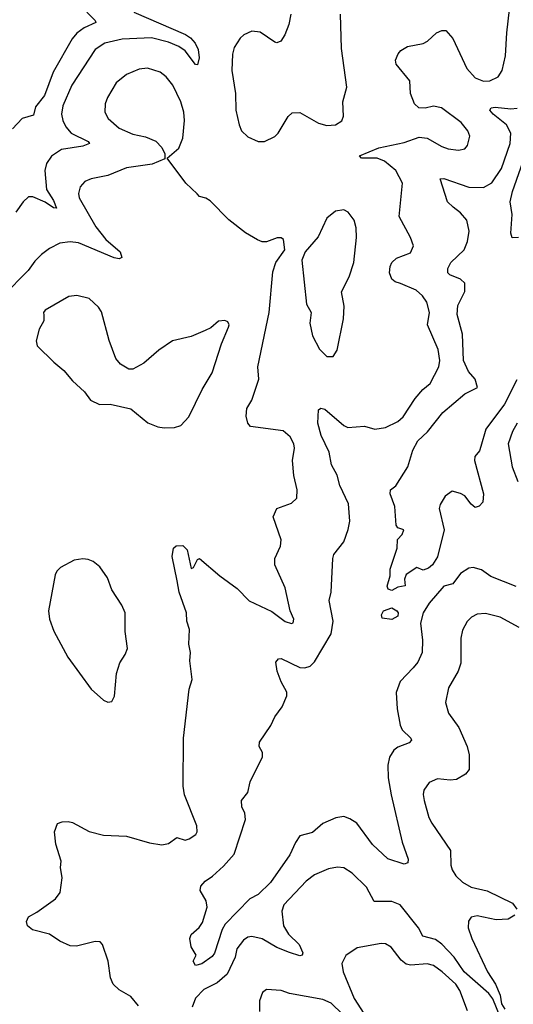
# Model space of a CAD drawing. Extents: x 1550320 to 1685906, y 509093 to 640511.
# Tile 356 of 532: x 1622273 to 1624638, y 590779 to 595498. Entities that reach past the tile are written whole.
import ezdxf

# ---------------------------------------------------------------- set-up
doc = ezdxf.new("R2010")
doc.units = 0

msp = doc.modelspace()

# ---------------------------------------------------------------- linework, layer by layer
at = {"layer": '0CON20XD'}
for points in [[(1623337.5, 591725), (1623336, 591755), (1623365.6, 591794.4), (1623377.1, 591845), (1623435.7, 591965), (1623435.7, 591985.7), (1623420, 592015), (1623422, 592035), (1623476.7, 592115), (1623495, 592157.5), (1623530, 592205), (1623553, 592257), (1623553.3, 592275), (1623525.7, 592325), (1623507.1, 592375), (1623500.5, 592419.5), (1623512.5, 592435), (1623525, 592435.8), (1623615, 592393.2), (1623638.5, 592391.5), (1623665, 592399.1), (1623685, 592420), (1623765.3, 592555), (1623774.6, 592615), (1623755.5, 592715), (1623765.5, 592755), (1623772.5, 592915), (1623778, 592935), (1623825.6, 592995), (1623846.7, 593055), (1623854.5, 593095), (1623847.3, 593177.3), (1623807.1, 593265), (1623794.2, 593315), (1623766.9, 593365), (1623756.2, 593425), (1623716.8, 593505), (1623701.2, 593565), (1623705, 593627.5), (1623715, 593636.7), (1623735, 593631.2), (1623825, 593552.5), (1623845, 593543.6), (1623925, 593550), (1623975, 593535.8), (1624025, 593543.1), (1624085, 593572.2), (1624110.6, 593595), (1624167.4, 593682.6), (1624203.5, 593725), (1624239.1, 593755), (1624281.5, 593835), (1624285.3, 593865.3), (1624277.6, 593917.6), (1624226.9, 594035), (1624235.6, 594095), (1624223.3, 594145), (1624203.1, 594175), (1624171.9, 594201.9), (1624096.4, 594233.6), (1624071.1, 594241.1), (1624055.8, 594255), (1624044.3, 594285), (1624047.1, 594315), (1624056, 594335), (1624078.8, 594355), (1624145, 594381.2), (1624160, 594415), (1624145.8, 594455), (1624090.8, 594555), (1624106.7, 594715), (1624074.5, 594775), (1624019.9, 594819.9), (1623985, 594833.8), (1623910, 594835), (1623900, 594845), (1623993.8, 594883.8), (1624115, 594910), (1624185.9, 594935.9), (1624225, 594930), (1624295, 594890), (1624325, 594880), (1624375, 594872.9), (1624405, 594880), (1624418, 594895), (1624429.5, 594939.5), (1624419.2, 594965), (1624388.6, 595005), (1624293.3, 595075), (1624255, 595083.1), (1624215, 595074), (1624185, 595075.8), (1624164.6, 595094.6), (1624144.3, 595145), (1624142, 595205), (1624076, 595285), (1624072.5, 595305), (1624085.6, 595334.4), (1624099.2, 595350.8), (1624130.5, 595369.5), (1624205, 595384.4), (1624226.2, 595395), (1624270, 595435), (1624295, 595446), (1624315, 595446.2), (1624347.6, 595407.6), (1624415, 595264.3), (1624455, 595218.9), (1624495, 595203.5), (1624525, 595205.6), (1624565, 595224.2), (1624583.5, 595255), (1624600, 595325), (1624606.1, 595435), (1624633.5, 595675)], [(1622594.7, 595534.7), (1622634.4, 595495), (1622637.5, 595485), (1622581.4, 595458.6), (1622545.9, 595434.1), (1622523.7, 595406.3), (1622433.3, 595246.7), (1622391.1, 595135), (1622349.2, 595080.8), (1622339.1, 595040.9), (1622285, 595024.6), (1622238, 594975)], [(1622820, 595535), (1623067.4, 595427.4), (1623091.7, 595411.7), (1623114.2, 595385), (1623128.3, 595355), (1623132.8, 595315), (1623125, 595281.2), (1623115, 595284), (1623065, 595348.8), (1623035, 595370), (1622985, 595391.2), (1622905, 595411.3), (1622764.3, 595405.7), (1622680.8, 595385), (1622635, 595355.5), (1622523.2, 595185), (1622480, 595085), (1622473.2, 595045), (1622478.8, 595015), (1622493.1, 594985), (1622519.2, 594955), (1622600.8, 594915), (1622608, 594905), (1622575, 594892.8), (1622473.4, 594876.6), (1622425.4, 594844.6), (1622401.1, 594808.9), (1622393.3, 594775), (1622400.8, 594685), (1622435, 594630.9), (1622448.6, 594595), (1622435, 594596.4), (1622395, 594623.1), (1622335, 594649.5), (1622315, 594649.2), (1622289.2, 594625), (1622254, 594575)], [(1623571.2, 595525), (1623562.5, 595475), (1623543.8, 595425), (1623524.3, 595395.7), (1623505, 595387.5), (1623495, 595390), (1623425, 595439.2), (1623385, 595442.5), (1623346.2, 595425), (1623329.7, 595410.3), (1623300, 595365), (1623292.9, 595332.9), (1623289.1, 595255), (1623306.2, 595145), (1623308.2, 595065), (1623323.6, 594993.6), (1623335.8, 594965), (1623365, 594937.5), (1623415, 594914), (1623445, 594913.8)], [(1623445, 594913.8), (1623495, 594938.8), (1623511.2, 594955), (1623558.8, 595035), (1623577.7, 595052.3), (1623615, 595053.8), (1623705, 595002.5), (1623745, 594990.8), (1623785.8, 594994.2), (1623816.1, 595013.9), (1623823.9, 595036.1), (1623821.4, 595105), (1623839.5, 595175), (1623815, 595360), (1623809.5, 595525)], [(1622841.2, 590771.2), (1622805, 590816.9), (1622748.6, 590848.6), (1622721.4, 590875), (1622708.6, 590905), (1622696.7, 590985), (1622670, 591065), (1622658.3, 591078.3), (1622635, 591080), (1622545, 591058), (1622515, 591059.2), (1622465, 591081.4), (1622415, 591115.7), (1622333.8, 591135), (1622310.8, 591155), (1622305.8, 591175), (1622315, 591198.8), (1622355, 591220), (1622443.8, 591285), (1622466, 591315), (1622475.8, 591385), (1622467.5, 591435), (1622470.8, 591465), (1622445.7, 591545.7), (1622440, 591605), (1622454.2, 591645.8), (1622475.8, 591654.2), (1622505, 591655.8), (1622525, 591650.8), (1622605, 591607.1), (1622675, 591589.2), (1622785, 591584), (1622895, 591552.9), (1622953.2, 591543.2), (1622985, 591550), (1623025, 591578.8), (1623065, 591565.8), (1623085, 591572.5), (1623117.1, 591592.9), (1623123.8, 591605), (1623120.8, 591635), (1623062.9, 591782.9), (1623055.3, 591825), (1623057.5, 592055), (1623085, 592290), (1623098.6, 592335), (1623087.5, 592425), (1623091.2, 592465), (1623083.8, 592505), (1623086.1, 592576.1), (1623074, 592615), (1623071.2, 592655), (1623036.2, 592755), (1623028, 592808), (1623003.3, 592925), (1623010, 592965), (1623023, 592977), (1623055, 592977.5), (1623075, 592957.5), (1623095, 592867.5), (1623105, 592872.5), (1623125, 592911.2), (1623135, 592915.8), (1623232.1, 592832.1), (1623315, 592772.2), (1623372.4, 592712.4), (1623481.1, 592661.1), (1623545, 592614), (1623575, 592603.8), (1623583, 592607), (1623586, 592625), (1623568, 592665), (1623544, 592775), (1623495.7, 592885), (1623495.7, 592915), (1623521.9, 592975), (1623525.5, 593004.5), (1623486.9, 593115), (1623505, 593155.6), (1623575, 593180.8), (1623600, 593205), (1623601.9, 593245), (1623586.6, 593313.4), (1623579.6, 593385), (1623589.4, 593445), (1623586.9, 593465), (1623569.3, 593499.3), (1623535, 593526.9), (1623378.5, 593548.5), (1623365.7, 593565), (1623357.9, 593597.9), (1623361.5, 593635), (1623385, 593673.8), (1623417.8, 593775), (1623414.4, 593835), (1623467.5, 594095), (1623485, 594290), (1623500, 594335), (1623543.3, 594395), (1623536.2, 594445), (1623525, 594452.5), (1623507, 594453), (1623455, 594433.3), (1623435, 594433.3), (1623412.3, 594442.3), (1623355, 594476.7), (1623275, 594538.8), (1623185, 594630), (1623165, 594643.3), (1623135, 594651.2), (1623123, 594663), (1623068.8, 594715), (1622980, 594835), (1623035, 594882.5), (1623055, 594930), (1623062.9, 595015), (1623059.2, 595055), (1623044.4, 595105), (1623006.7, 595185), (1622975, 595224.2), (1622945, 595247.1), (1622885.6, 595265.6), (1622845, 595261.4), (1622785, 595235.6), (1622734.2, 595195), (1622692.9, 595125), (1622682.5, 595095), (1622680.8, 595055), (1622696, 595025), (1622748.7, 594978.7), (1622815, 594949.2), (1622875, 594937.5), (1622925.6, 594915.6), (1622953.3, 594885), (1622967.5, 594855), (1622968.3, 594831.7), (1622907.5, 594805), (1622785, 594787.5), (1622695, 594751.1), (1622614.6, 594735.4), (1622585, 594722.9), (1622562.2, 594697.8), (1622554.5, 594665.5), (1622558.1, 594645), (1622636.9, 594505), (1622684.9, 594444.9), (1622753.6, 594385), (1622761.4, 594358.6), (1622748.6, 594351.4), (1622725, 594356), (1622555, 594428), (1622515, 594433.1), (1622465, 594427.5), (1622415, 594402.2), (1622376.6, 594373.4), (1622345, 594341.4), (1622314, 594296), (1622193.1, 594175)], [(1624655, 593771.8), (1624596, 593655), (1624505.3, 593535), (1624482.2, 593452.2), (1624475, 593432.2), (1624454.1, 593405), (1624451.6, 593385), (1624495.6, 593225), (1624491.2, 593185), (1624473.6, 593166.4), (1624455, 593160), (1624435, 593176.2), (1624405, 593215.8), (1624385, 593227.5), (1624345, 593238), (1624310.8, 593215), (1624286.9, 593175), (1624281.9, 593155), (1624306.9, 593053.1), (1624275, 592923.3), (1624251.2, 592885), (1624231.2, 592868.8), (1624205, 592860), (1624175, 592872.5), (1624125, 592839.2), (1624115.9, 592815.9), (1624120, 592785), (1624085, 592778.8), (1624055, 592761.5), (1624038.5, 592768.5), (1624033.3, 592783.3), (1624047.8, 592832.2), (1624048, 592865), (1624080.9, 592965), (1624083.6, 593006.4), (1624105, 593031.2), (1624112.5, 593052.5), (1624085, 593063.3), (1624075.8, 593075.8), (1624070, 593165), (1624046.9, 593225), (1624050, 593245), (1624075.3, 593264.7), (1624131.8, 593355), (1624156.7, 593435), (1624180.9, 593479.1), (1624226.5, 593523.5), (1624300, 593615), (1624405, 593705.7), (1624466.2, 593735), (1624455.3, 593775), (1624422.4, 593812.4), (1624399.8, 593865), (1624395, 593991.2), (1624368, 594085), (1624371.5, 594128.5), (1624405.4, 594195), (1624405.4, 594235), (1624385, 594254.7), (1624334, 594275), (1624324.4, 594285), (1624323.5, 594305), (1624338.5, 594335), (1624402.2, 594395), (1624418.5, 594435), (1624426.5, 594485), (1624415, 594538), (1624385, 594572.9), (1624349.4, 594599.4), (1624322.2, 594625), (1624286.7, 594735), (1624305, 594737.7), (1624425, 594695.9), (1624495, 594693.2), (1624535, 594715.5), (1624580.8, 594785), (1624623.3, 594905), (1624625.3, 594955), (1624604.7, 594995), (1624540.5, 595045), (1624524.5, 595065), (1624530.8, 595075), (1624551.1, 595078.9), (1624625, 595070.5), (1624656.5, 595073.5)], [(1624662.5, 594455), (1624632, 594452), (1624625.8, 594475), (1624632, 594565), (1624622.2, 594625), (1624633.2, 594675), (1624704.7, 594875)], [(1623775, 593883.3), (1623793.3, 593915), (1623824.4, 594065), (1623826.5, 594125), (1623814.1, 594194.1), (1623850.5, 594265), (1623873.3, 594335), (1623886.7, 594455), (1623885, 594500), (1623875, 594537.5), (1623845.9, 594575.9), (1623825, 594586.7), (1623785, 594580), (1623745, 594546.7), (1623702.1, 594457.9), (1623640, 594385), (1623624, 594345), (1623647.5, 594135), (1623668.8, 594095), (1623663.1, 594043.1), (1623675, 593982.5), (1623708.8, 593918.8), (1623745, 593883.3), (1623775, 593883.3)], [(1622965, 593541.2), (1623015, 593544), (1623045, 593553.8), (1623083.8, 593595), (1623147.1, 593725), (1623195, 593806.2), (1623239.2, 593945), (1623273.8, 594025), (1623276.1, 594036.1), (1623269.3, 594049.3), (1623255, 594056.7), (1623225, 594053.8), (1623188.1, 594021.9), (1623161.7, 594008.3), (1623095, 593980), (1623005, 593958.8), (1622940, 593915), (1622867.3, 593852.7), (1622815, 593822.5), (1622795, 593822.5), (1622755, 593847.5), (1622734.1, 593874.1), (1622701.2, 593961.2), (1622665, 594097.5), (1622649.7, 594119.7), (1622605, 594161.2), (1622545.9, 594175.9), (1622508.3, 594171.7), (1622395, 594106.2), (1622387.5, 594095), (1622388.3, 594081.7), (1622388.8, 594055), (1622366.7, 594015), (1622351.7, 593958.3), (1622356.7, 593935), (1622436.1, 593856.1), (1622485, 593816.7), (1622525, 593766.7), (1622583.9, 593713.9), (1622612.5, 593675), (1622655, 593653.3), (1622706.1, 593656.1), (1622805, 593633.3), (1622886.2, 593566.2), (1622935, 593546.7), (1622965, 593541.2)], [(1624655.5, 593565), (1624633.8, 593525), (1624613.5, 593465), (1624632.5, 593355), (1624658.6, 593285)], [(1622695, 592227.5), (1622715, 592230), (1622726.7, 592255), (1622736, 592365), (1622752, 592415), (1622778.8, 592455), (1622790, 592485), (1622777.5, 592565), (1622778.6, 592655), (1622762.1, 592692.1), (1622714, 592765), (1622692.7, 592822.7), (1622656, 592875), (1622625, 592901.2), (1622601.2, 592911.2), (1622575, 592914), (1622533, 592907), (1622467.7, 592872.3), (1622450, 592855), (1622442.3, 592837.7), (1622411.4, 592665), (1622415.5, 592625.5), (1622437, 592567), (1622503, 592443), (1622615, 592290), (1622675, 592236.7), (1622695, 592227.5)], [(1624651.8, 592781.8), (1624529.4, 592829.4), (1624485, 592860.8), (1624445, 592872.5), (1624425, 592870), (1624385, 592843.5), (1624347.3, 592795), (1624305, 592782.9), (1624235, 592701.5), (1624206.2, 592655), (1624193.1, 592605), (1624201.9, 592525), (1624200.9, 592465), (1624180.6, 592419.4), (1624158, 592392), (1624095, 592325.6), (1624076.4, 592273.6), (1624081.1, 592195), (1624095, 592116.2), (1624105, 592094.4), (1624147.1, 592055), (1624149.2, 592045), (1624138, 592032), (1624085, 592010.8), (1624065, 591996.5), (1624045, 591964.2), (1624036, 591925), (1624037.6, 591865), (1624052.4, 591782.4), (1624105.3, 591555.3), (1624134, 591475), (1624132.3, 591457.7), (1624115, 591450.8), (1624036.4, 591476.4), (1623963.3, 591545), (1623887.6, 591647.6), (1623855, 591668.6), (1623825, 591678.6), (1623786.6, 591673.4), (1623725, 591645.6), (1623675, 591603.1), (1623615, 591585.8), (1623593.9, 591553.9), (1623566.8, 591495), (1623475, 591362.7), (1623415, 591304.4), (1623375.8, 591285), (1623257.7, 591162.3), (1623242.9, 591137.1), (1623205.3, 591024.7), (1623195, 591008.6), (1623145, 590972.3), (1623114.7, 590964.7), (1623103.8, 590985), (1623118.8, 591015), (1623094.1, 591054.1), (1623087.9, 591095), (1623095, 591114.2), (1623132.7, 591147.3), (1623148.3, 591171.7), (1623170.8, 591245), (1623165.4, 591275.4), (1623136.7, 591325), (1623141.2, 591345), (1623160.7, 591369.3), (1623197, 591393), (1623248.7, 591441.3), (1623300.8, 591499.2), (1623354.4, 591665), (1623351.9, 591695), (1623337.5, 591725)], [(1624055, 592622.5), (1624009.3, 592629.3), (1624005.6, 592645), (1624015.7, 592665), (1624055, 592678.7), (1624079.5, 592665), (1624086.2, 592655), (1624085, 592638.8), (1624055, 592622.5)], [(1624665.7, 592585), (1624575, 592634.4), (1624505, 592651.9), (1624465, 592648.9), (1624438, 592635), (1624417, 592613), (1624395, 592572.5), (1624385.7, 592534.3), (1624386.1, 592413.9), (1624373.6, 592376.4), (1624326.9, 592295), (1624313.1, 592225), (1624327.1, 592175), (1624376.1, 592106.1), (1624416.1, 592013.9), (1624426, 591975), (1624426, 591905), (1624407.8, 591882.2), (1624365, 591856.9), (1624335, 591853.1), (1624275, 591860), (1624235, 591842.5), (1624209.4, 591805), (1624205.7, 591785), (1624210.6, 591755), (1624232.9, 591675), (1624246.6, 591646.6), (1624336.4, 591516.4), (1624338.9, 591445), (1624344, 591424), (1624362.2, 591395), (1624394.4, 591365), (1624435, 591340.4), (1624512.2, 591322.2), (1624633.4, 591263.4), (1624654.4, 591235)], [(1624575, 590719.2), (1624540, 590805), (1624520.8, 590830.8), (1624402.9, 590935), (1624354, 591005), (1624295, 591067.7), (1624265, 591089.2), (1624204.8, 591104.8), (1624183.1, 591145), (1624095, 591255.4), (1624055, 591272.3), (1623971.2, 591271.2), (1623935, 591340), (1623865, 591407.5), (1623825, 591432.5), (1623795, 591435.8), (1623752.1, 591427.9), (1623685, 591400), (1623645, 591368.6), (1623538.1, 591255), (1623527.9, 591225), (1623536.8, 591155), (1623560.7, 591115), (1623611.2, 591065), (1623628.8, 591025), (1623626.1, 591013.9), (1623615, 591010.9), (1623565, 591027.9), (1623505, 591050.7), (1623435, 591092.5), (1623385, 591104.5), (1623365, 591100.5), (1623345, 591085.6), (1623313.2, 591045), (1623304.7, 591005), (1623266.1, 590923.9), (1623218.3, 590881.7), (1623155, 590850.4), (1623115, 590807.5), (1623098.8, 590765)], [(1624645, 591206), (1624613, 591187), (1624555, 591183.8), (1624465, 591203.3), (1624435, 591195.7), (1624422.5, 591177.5), (1624421.8, 591145), (1624439.2, 591095), (1624513.7, 590933.7), (1624551.6, 590875), (1624575, 590822.9), (1624580.9, 590780.9), (1624597.8, 590755)], [(1624418.2, 590748.2), (1624381.5, 590845), (1624362.2, 590875), (1624297.5, 590935), (1624255, 590964.6), (1624225, 590972.5), (1624146.2, 590966.2), (1624125, 590971.9), (1624099.8, 590989.8), (1624052.7, 591052.7), (1624025, 591068.1), (1624005, 591070.8), (1623889.7, 591050.3), (1623835, 591013.3), (1623815.8, 590975), (1623823.1, 590935), (1623875, 590806.2), (1623921.8, 590735)], [(1623818.8, 590731.2), (1623765, 590784.5), (1623725, 590802.3), (1623565, 590830), (1623525, 590844.4), (1623455, 590849.2), (1623436.7, 590835), (1623422, 590795), (1623421.2, 590745)]]:
    msp.add_lwpolyline(points, dxfattribs=at)

doc.saveas('drawing.dxf')
